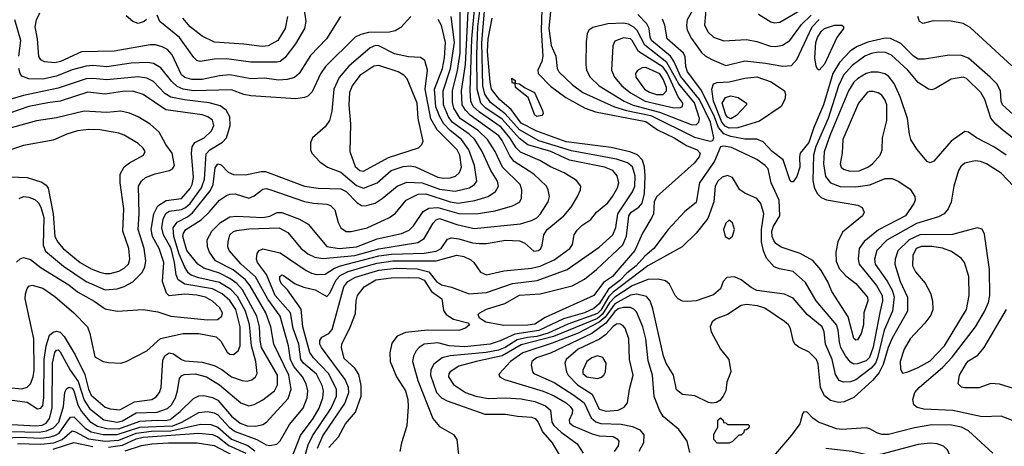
# Model space of a CAD drawing. Extents: x 997028 to 1115134, y 536408 to 618974.
# Tile 378 of 473: x 1064102 to 1069782, y 591945 to 594406. Entities that reach past the tile are written whole.
import ezdxf

# ---------------------------------------------------------------- set-up
doc = ezdxf.new("R2010")
doc.units = 0

msp = doc.modelspace()

# ---------------------------------------------------------------- linework, layer by layer
at = {"layer": '0CON10XD'}
for points in [[(1063975, 591991.1), (1064105, 591997.7), (1064221.5, 591991.5), (1064272.3, 591997.7), (1064305, 592006.7), (1064329, 592021), (1064374.8, 592084.8), (1064395, 592113.5), (1064415, 592114.4), (1064480.4, 592050.4), (1064515, 592029.3), (1064583.4, 592013.4), (1064665, 592012.1), (1064794.9, 592054.9), (1064985, 592064), (1065037.9, 592085), (1065135, 592139.4), (1065185, 592145.6), (1065225, 592138.4), (1065245, 592127.2), (1065310.8, 592055), (1065345, 592029.8), (1065470, 591985), (1065525, 591953.5), (1065545, 591948.9), (1065585, 591957.8), (1065605, 591976.9), (1065658.3, 592071.7), (1065737.6, 592165), (1065760.3, 592225), (1065764.2, 592265), (1065754.2, 592305), (1065734.2, 592345), (1065685, 592404.3), (1065665, 592443.1), (1065652.7, 592525), (1065605, 592695.3), (1065533.3, 592793.3), (1065462.8, 592922.8), (1065380.2, 592995), (1065310.9, 593075), (1065303.6, 593095), (1065304.1, 593125), (1065315.4, 593165), (1065335, 593183.3), (1065355, 593190.7), (1065425, 593200.2), (1065598.8, 593205), (1065648.7, 593178.7), (1065725, 593086.9), (1065765, 593054.7), (1065805, 593035.2), (1065851.9, 593028.1), (1066035, 593045.7), (1066175, 593084.7), (1066398.9, 593121.1), (1066436.2, 593143.8), (1066487.3, 593232.7), (1066505, 593251.8), (1066525, 593259.8), (1066625, 593224.5), (1066725, 593201.3), (1066991.3, 593228.7), (1067055, 593246.9), (1067085, 593263.4), (1067106.1, 593285), (1067151.8, 593355), (1067157.9, 593385), (1067151.8, 593425), (1067140.9, 593445), (1067069.2, 593515), (1066955, 593588.1), (1066930.1, 593620.1), (1066885, 593709.2), (1066865.5, 593735), (1066700.8, 593855), (1066673.6, 593883.6), (1066655.1, 593915), (1066651.2, 593995), (1066673.1, 594146.9), (1066692.5, 594532.5)], [(1065670.2, 591875), (1065723, 592007), (1065795, 592105.3), (1065829.6, 592165), (1065851, 592225), (1065853.9, 592265), (1065846.5, 592295), (1065815, 592361.8), (1065740, 592425), (1065724.1, 592445), (1065712.1, 592535), (1065680.3, 592625), (1065664.1, 592715), (1065576.6, 592815), (1065525.1, 592935.1), (1065473.4, 593005), (1065468.8, 593025), (1065472.5, 593057.5), (1065484, 593075), (1065505.5, 593084.5), (1065605, 593060.5), (1065755, 592958.8), (1065785, 592943.2), (1065815, 592936.8), (1065865, 592938.6), (1065917.8, 592972.2), (1065953.1, 592986.9), (1066175, 593043), (1066246.5, 593053.5), (1066435, 593059.4), (1066505, 593071), (1066534.1, 593085.9), (1066570.5, 593139.5), (1066593.5, 593146.5), (1066635, 593142), (1066715, 593117.8), (1066755, 593114.8), (1066795, 593114.7), (1066905, 593134.8), (1066985, 593130), (1067017.2, 593117.2), (1067068.9, 593071.1), (1067095, 593073.5), (1067108.2, 593085), (1067116.7, 593105), (1067125.3, 593165), (1067145.3, 593195), (1067241.5, 593275), (1067282.9, 593325), (1067321.1, 593385), (1067337.8, 593425), (1067339.4, 593445), (1067315, 593478.6), (1067243, 593523), (1067165, 593557.9), (1067103.6, 593593.6), (1066991, 593641), (1066965.7, 593665.7), (1066929, 593725), (1066880.1, 593785), (1066755, 593871.4), (1066717.6, 593905), (1066704.1, 593935), (1066700.4, 593995), (1066711.4, 594295), (1066730.6, 594505)], [(1067522.5, 593385), (1067551.1, 593435), (1067558.2, 593465), (1067549.2, 593505), (1067524.4, 593535), (1067475.7, 593555.7), (1067275, 593596.1), (1067166.8, 593645), (1067033.3, 593683.3), (1066985, 593719.7), (1066885, 593832.4), (1066792.2, 593895), (1066762.3, 593925), (1066740.5, 594005), (1066739, 594205), (1066745.1, 594365.1), (1066768.4, 594551.6)], [(1068064.2, 594505), (1068053.5, 594375), (1068073.7, 594333.7), (1068105, 594304.5), (1068165, 594283.1), (1068295, 594290.7), (1068355, 594280), (1068433.2, 594253.2), (1068465, 594251.2), (1068502.1, 594257.9), (1068545.4, 594285), (1068611.8, 594378.2), (1068669.1, 594430.9)], [(1063965, 592032.9), (1064215, 592027.3), (1064256.2, 592033.8), (1064298, 592052), (1064328.5, 592085), (1064354.8, 592175), (1064363.4, 592256.6), (1064372.9, 592277.1), (1064385, 592286.2), (1064405, 592280.5), (1064415, 592265.3), (1064437.1, 592185), (1064459.1, 592145), (1064507.7, 592087.7), (1064551.5, 592061.5), (1064605, 592047.8), (1064675, 592046.6), (1064795, 592090.2), (1064894.7, 592095.3), (1064945, 592093.7), (1064969.8, 592100.2), (1065027, 592145), (1065105, 592220.7), (1065135, 592236.6), (1065165, 592238.4), (1065215, 592226.1), (1065245, 592211.6), (1065325, 592118.9), (1065375, 592078.8), (1065415, 592062.6), (1065465, 592060.2), (1065505, 592070.3), (1065526.6, 592083.4), (1065650.2, 592219.8), (1065667.5, 592275), (1065654, 592355), (1065568.4, 592535), (1065551.6, 592635), (1065521.7, 592715), (1065431.5, 592871.5), (1065405.5, 592905.5), (1065333, 592963), (1065231.8, 593015), (1065196.6, 593065), (1065184.7, 593095), (1065184.1, 593135.9), (1065210, 593185), (1065260, 593235), (1065315, 593268.4), (1065355, 593273.3), (1065505, 593264.1), (1065545, 593273.1), (1065587.2, 593292.8), (1065615, 593294.1), (1065715.7, 593255.7), (1065767.2, 593227.2), (1065875, 593097.5), (1065945.5, 593085.5), (1066045, 593095.2), (1066165, 593140.8), (1066305, 593171.7), (1066348.9, 593191.1), (1066374.1, 593215.9), (1066430.4, 593299.6), (1066461.7, 593318.3), (1066515, 593322.9), (1066635, 593287.7), (1066735, 593285.2), (1066845.9, 593304.1), (1066945, 593332.9), (1066985, 593353.8), (1066997.5, 593375), (1066999.7, 593425), (1066990.3, 593455), (1066886.6, 593555), (1066844.8, 593645), (1066801.7, 593715), (1066749, 593765), (1066643, 593835), (1066607.6, 593895), (1066598.3, 593928.3), (1066598.3, 593995), (1066627.6, 594112.4), (1066643.1, 594213.1), (1066642.8, 594455)], [(1065741.6, 594475), (1065752.5, 594395), (1065745.3, 594355), (1065694.1, 594265.9), (1065632.1, 594185), (1065605, 594165.3), (1065585, 594160.6), (1065435, 594161), (1065295, 594179.8), (1065225, 594177.5), (1065143.9, 594163.9), (1065125, 594170.5), (1065107.4, 594187.4), (1065023.9, 594303.9), (1064910, 594395), (1064895, 594432.5)], [(1065820.4, 591935), (1065850.9, 592005), (1065977.4, 592192.6), (1066000.5, 592255), (1065999.2, 592285), (1065979.9, 592329.9), (1065842.4, 592515), (1065833.3, 592535), (1065832.9, 592555), (1065845.9, 592574.1), (1065885, 592595.3), (1065905, 592618.9), (1065972.4, 592865), (1065995.3, 592895), (1066039.1, 592920.9), (1066175, 592961.2), (1066275, 592972.1), (1066395, 592969.6), (1066462.2, 592952.2), (1066507.2, 592895), (1066535, 592877.2), (1066593, 592863), (1066695, 592825.3), (1066795, 592831.9), (1066946.1, 592883.9), (1067088.3, 592901.7), (1067260, 592965), (1067445, 593093.2), (1067524.2, 593165), (1067542.3, 593207.7), (1067552.2, 593285), (1067636.6, 593413.4), (1067650.2, 593445), (1067653.6, 593505), (1067637.9, 593557.9), (1067609.5, 593579.5), (1067545, 593601.1), (1067285, 593650.1), (1067096.3, 593706.3), (1066985, 593770), (1066903.5, 593863.5), (1066818.1, 593928.1), (1066785, 593977.1), (1066773.8, 594025), (1066768.8, 594275), (1066783, 594455)], [(1067113.9, 594465), (1067110.8, 594345), (1067121.1, 594195), (1067114.5, 594165), (1067090.8, 594115), (1067093.2, 594095), (1067165, 594022.3), (1067253.4, 593956.6), (1067365, 593895.7), (1067423.4, 593873.4), (1067715, 593818.7), (1067780.8, 593770.8), (1067877.1, 593725), (1067949.5, 593679.5), (1068011.5, 593655), (1068028.8, 593635), (1068022.2, 593615), (1067992.3, 593577.7), (1067775.4, 593384.6), (1067762.2, 593355), (1067758.2, 593285), (1067749.5, 593265), (1067695.3, 593174.7), (1067650.8, 593075), (1067565, 592974.8), (1067521.6, 592925), (1067470.1, 592889.9), (1067415, 592814.1), (1067132.9, 592687.1), (1067075, 592650.2), (1067033.9, 592643.9), (1066895, 592642.4), (1066791.7, 592661.7), (1066753.9, 592683.9), (1066748, 592705), (1066755.8, 592715), (1066795, 592736.9), (1066901.6, 592768.4), (1066985, 592816.6), (1067105, 592824.7), (1067289.1, 592870.9), (1067361.2, 592908.8), (1067429.1, 592965), (1067582.2, 593107.8), (1067602.9, 593157.1), (1067615.7, 593275), (1067629.4, 593295), (1067674.8, 593325.2), (1067692.4, 593347.6), (1067706.6, 593403.4), (1067710, 593505), (1067707.4, 593555), (1067694.5, 593594.5), (1067665.5, 593625.5), (1067622.7, 593642.7), (1067515, 593669.1), (1067255, 593700.7), (1067085, 593763.4), (1066995, 593809.6), (1066937.9, 593887.9), (1066872.7, 593942.7), (1066824.8, 594005), (1066815.6, 594045), (1066801.7, 594221.7), (1066805, 594296.2), (1066827.1, 594415)], [(1067165, 594453.5), (1067154.4, 594355), (1067167.4, 594257.4), (1067195.4, 594195), (1067203.1, 594125), (1067212.9, 594105), (1067290.4, 594030.4), (1067351.8, 593985), (1067532.7, 593902.7), (1067602.1, 593882.1), (1067743.3, 593853.3), (1067995, 593728.5), (1068085, 593704.2)], [(1067998.7, 594485), (1067953.7, 594405), (1067948.6, 594375), (1067953.3, 594345), (1067977.6, 594297.6), (1068036.1, 594216.1), (1068056.9, 594196.9), (1068095, 594176.9), (1068175, 594140.9), (1068285, 594168.2), (1068405, 594155.2), (1068505, 594136.8), (1068555, 594142.2), (1068585, 594175.5), (1068673.6, 594365), (1068715, 594406.2)], [(1068365, 594437.5), (1068435, 594392.5), (1068455, 594387.5), (1068487.7, 594392.3), (1068613.2, 594465)], [(1063985, 592073.8), (1064195, 592063.4), (1064232.3, 592067.7), (1064255, 592078.1), (1064274.8, 592105), (1064290.3, 592165), (1064291.3, 592425), (1064305, 592485.5), (1064315, 592500), (1064325, 592500.8), (1064335, 592490.4), (1064392.5, 592385), (1064438.9, 592318.9), (1064475, 592210.8), (1064505, 592163.2), (1064587.4, 592097.4), (1064665, 592084.2), (1064695, 592091.2), (1064775, 592137.4), (1064895, 592142.7), (1064955, 592162.2), (1064977.4, 592185), (1065000.4, 592225), (1065013.5, 592265), (1065025, 592335.8), (1065035, 592351.8), (1065050.3, 592359.7), (1065115, 592363.5), (1065179.5, 592345), (1065255, 592300.5), (1065377.8, 592195), (1065425, 592178.5), (1065455, 592185.4), (1065505, 592212.5), (1065572.7, 592265), (1065589.9, 592300.1), (1065590.4, 592355), (1065497.5, 592515), (1065489.2, 592555), (1065484.9, 592635), (1065469.6, 592695), (1065386.6, 592846.6), (1065354, 592884), (1065313.8, 592913.8), (1065255, 592942.7), (1065165, 592971.8), (1065128.9, 592995), (1065067.2, 593075), (1065044.2, 593155), (1065047, 593175), (1065060.9, 593195), (1065148.4, 593251.6), (1065194.8, 593295.2), (1065254.6, 593365), (1065295, 593391.9), (1065315, 593400.2), (1065345, 593401.2), (1065425, 593376.9), (1065455, 593388.8), (1065505, 593428.2), (1065525, 593431.3), (1065545, 593425.8), (1065745, 593356.7), (1065796.6, 593346.6), (1065875, 593341.9), (1065894.8, 593334.8), (1065919.3, 593309.3), (1065940.2, 593235), (1065955, 593204.5), (1065984.7, 593184.7), (1066015, 593183.3), (1066105.8, 593205), (1066235.6, 593265), (1066269.9, 593290.1), (1066331.5, 593365), (1066401.1, 593398.9), (1066445, 593401.1), (1066585.5, 593355), (1066632.6, 593347.4), (1066728.1, 593361.9), (1066804.4, 593385.6), (1066847.7, 593415), (1066864.1, 593445), (1066857.9, 593475), (1066821, 593535), (1066769.7, 593645), (1066728.1, 593715), (1066696, 593745), (1066596.7, 593815), (1066576.2, 593845), (1066547.5, 593915), (1066545.1, 593995), (1066587.5, 594125), (1066609.7, 594275), (1066590.5, 594425)], [(1064045, 592213.1), (1064145, 592199.2), (1064205, 592160.9), (1064225, 592164.5), (1064235, 592180.8), (1064241.2, 592225), (1064244.1, 592445), (1064254.9, 592525.1), (1064274.8, 592585.2), (1064295, 592604.1), (1064315, 592609.5), (1064335, 592602.6), (1064359, 592579), (1064422.3, 592472.3), (1064478.5, 592358.5), (1064499.4, 592275), (1064515, 592240.6), (1064595, 592171.1), (1064625, 592160.2), (1064680, 592155), (1064765, 592201.2), (1064864.7, 592215.3), (1064889.7, 592230.3), (1064907.8, 592255), (1064918.6, 592285), (1064927, 592443), (1064941.4, 592468.6), (1064965, 592484.2), (1064989.2, 592479.2), (1065035, 592445.4), (1065055, 592438.1), (1065155, 592430.2), (1065225, 592410.2), (1065268.1, 592388.1), (1065325, 592345.8), (1065385, 592325.3), (1065415, 592321.1), (1065442.3, 592327.7), (1065463.5, 592345), (1065473.1, 592365), (1065464.8, 592435), (1065438.9, 592525), (1065428.5, 592648.5), (1065403.9, 592725), (1065358.1, 592808.1), (1065319.8, 592849.8), (1065255, 592890), (1065135.8, 592915.8), (1065091.6, 592931.6), (1065074.8, 592945), (1065052.1, 592982.1), (1065022.9, 593052.9), (1064991.8, 593155), (1064987, 593205), (1065011.4, 593238.6), (1065070.6, 593269.4), (1065099, 593291), (1065201.1, 593418.9), (1065218.1, 593455), (1065229.4, 593550.6), (1065245, 593574.5), (1065265, 593568.5), (1065305, 593526.5), (1065335, 593512.7), (1065405, 593510), (1065495, 593530.3), (1065520.6, 593530.6), (1065745, 593445.3), (1065824.4, 593434.4), (1065955, 593430.2), (1065985, 593415.2), (1066049.5, 593349.5), (1066075, 593333.2), (1066095, 593332.2), (1066152.7, 593347.3), (1066193.8, 593375), (1066280, 593445), (1066335, 593467.6), (1066425, 593465.2), (1066525, 593428.2), (1066613.7, 593416.3), (1066694.4, 593435), (1066725.5, 593455), (1066739.6, 593475), (1066726, 593565), (1066694.2, 593655), (1066650.6, 593715), (1066585.9, 593765.9), (1066548.6, 593805), (1066525.1, 593845.1), (1066503.5, 593903.5), (1066494.6, 594005), (1066541.4, 594125), (1066552.3, 594185), (1066557.8, 594275), (1066535, 594371.5), (1066515.9, 594405.9)], [(1064096.8, 594195), (1064108.4, 594285), (1064074, 594405)], [(1066359.4, 594425), (1066300.2, 594359.8), (1066268.5, 594341.5), (1066235.6, 594334.4), (1066115, 594331.2), (1066069.4, 594320.6), (1066037.3, 594305), (1065866, 594135), (1065836.8, 594093.2), (1065790.4, 593989.6), (1065765.3, 593964.7), (1065745, 593956.2), (1065695, 593949.3), (1065435, 593966.5), (1065395, 593974.7), (1065325, 594001.2), (1065105.7, 593995.7), (1065045.9, 594005.9), (1065011.3, 594021.3), (1064979.6, 594049.6), (1064917.1, 594127.1), (1064875, 594153.2), (1064839.3, 594159.3), (1064745, 594154.4), (1064605, 594134), (1064525, 594140.7), (1064485, 594137.8), (1064405, 594116.2), (1064315, 594079.1), (1064235, 594062.2), (1064155.2, 594065.2), (1064115, 594080), (1064104.5, 594095), (1064096.9, 594125)], [(1065953.3, 594425), (1065872.1, 594295), (1065780.7, 594199.3), (1065715, 594096.2), (1065686.8, 594073.2), (1065645, 594060.7), (1065595, 594057.3), (1065515, 594068.1), (1065435, 594063.9), (1065315, 594087.4), (1065255, 594082.6), (1065155, 594060), (1065095, 594061), (1065055, 594072.5), (1065035, 594088.1), (1064982.5, 594202.5), (1064955, 594233.3), (1064925, 594249.1), (1064885, 594260.3), (1064855, 594260.8), (1064647.5, 594225), (1064459.5, 594220.5), (1064337.8, 594165), (1064305, 594156.8), (1064245, 594161.8), (1064225, 594174.5), (1064212.9, 594192.9), (1064204.7, 594295), (1064192.1, 594365), (1064198.2, 594405), (1064218.9, 594445)], [(1064833.6, 594406.4), (1064820, 594395), (1064785, 594384.2), (1064755, 594396), (1064717.2, 594427.2)], [(1065647.6, 594425), (1065633.2, 594355), (1065590.8, 594285), (1065535, 594254.8), (1065501.1, 594251.1), (1065395, 594265.3), (1065226.6, 594276.6), (1065155, 594310.7), (1065085.2, 594365.2), (1065042.5, 594415)], [(1068085, 593704.2), (1068101.1, 593708.9), (1068106.4, 593723.6), (1068086.9, 593815), (1068023.8, 593945), (1067915, 594080.3), (1067876.1, 594166.1), (1067856.1, 594196.1), (1067747.6, 594285), (1067739.3, 594305), (1067734, 594355), (1067720.9, 594380.9), (1067669, 594435)], [(1069857.6, 593837.6), (1069772.5, 593915), (1069764.7, 593935), (1069760, 593995), (1069738.5, 594035), (1069701.5, 594075), (1069575, 594184.7), (1069535, 594199.3), (1069465, 594201.8), (1069321.7, 594178.3), (1069285, 594178.4), (1069259.1, 594195), (1069185, 594269.1), (1069125, 594296.7), (1069095, 594299.7), (1068995, 594277), (1068930.5, 594249.5), (1068894.1, 594225), (1068831.1, 594158.9), (1068792.8, 594095), (1068740, 593915), (1068683.9, 593783.9), (1068655, 593697.5), (1068604.4, 593635), (1068600, 593615), (1068603.8, 593555), (1068585, 593502), (1068565, 593470), (1068555, 593470), (1068545, 593482), (1068506.7, 593596.8), (1068443.6, 593645), (1068391.4, 593701.4), (1068355, 593716.9), (1068285, 593717.2), (1068205, 593731.4), (1068165, 593748), (1068134.3, 593784.3), (1068105.9, 593855), (1068032.2, 594002.2), (1067955.6, 594105), (1067944.8, 594135), (1067941.5, 594191.5), (1067931.9, 594211.9), (1067836.9, 594295), (1067823.2, 594375), (1067811.2, 594408.8)], [(1069825, 594139.2), (1069585, 594361.5), (1069545, 594383.5), (1069475, 594397.8), (1069371.2, 594398.8), (1069315, 594384), (1069293.8, 594395), (1069283.8, 594425)], [(1068005, 593799), (1068020.9, 593815), (1068024.8, 593835), (1067995, 593926.8), (1067905, 594035.4), (1067835, 594159.7), (1067707.9, 594257.9), (1067663.6, 594343.6), (1067645, 594363), (1067615, 594379.3), (1067585, 594384.8), (1067495, 594382.7), (1067408.9, 594361.1), (1067385, 594346.2), (1067375.6, 594324.4), (1067370.7, 594279.3), (1067367.9, 594145), (1067372.3, 594115), (1067393.9, 594075), (1067445.4, 594025), (1067588.8, 593935), (1067641.9, 593911.9), (1067792.8, 593872.8), (1067975, 593801.2), (1068005, 593799)], [(1068715, 594114.2), (1068705, 594120), (1068697.3, 594137.3), (1068689.2, 594185), (1068695.5, 594275), (1068705, 594303.2), (1068725, 594337.3), (1068745.6, 594355), (1068803.6, 594373.6), (1068844.4, 594374.4), (1068855.6, 594365.6), (1068854.2, 594355), (1068816.8, 594303.2), (1068745, 594149.5), (1068715, 594114.2)], [(1067875, 593898.2), (1067915, 593898.9), (1067925, 593905.6), (1067927, 593925), (1067900.8, 593960.8), (1067839.1, 594095), (1067815, 594131.4), (1067671.9, 594221.9), (1067636, 594285), (1067625, 594294.7), (1067585, 594301.1), (1067535, 594281.5), (1067523.2, 594255), (1067516.8, 594115), (1067533.4, 594075), (1067575.3, 594025), (1067625, 593983), (1067711.1, 593935), (1067875, 593898.2)], [(1066085, 593434.8), (1066163.8, 593465), (1066245, 593535.2), (1066315, 593559.8), (1066355, 593562.2), (1066385, 593556.1), (1066515, 593496.8), (1066545, 593492.4), (1066585.6, 593494.4), (1066615.9, 593504.1), (1066639.2, 593525), (1066650.8, 593555), (1066640.7, 593625), (1066626.9, 593655), (1066511.1, 593771.1), (1066474, 593834), (1066442.1, 594005), (1066455.3, 594115.3), (1066440, 594170), (1066415, 594186.9), (1066345, 594192.2), (1066265, 594208), (1066175, 594255.3), (1066155, 594256.9), (1066125, 594242.7), (1066001.7, 594138.3), (1065945, 594072.7), (1065914.3, 594005), (1065902.7, 593877.3), (1065890.4, 593825), (1065865, 593786.9), (1065792, 593725), (1065780, 593695), (1065780, 593655), (1065788, 593635), (1065833.8, 593585), (1065878, 593555), (1065955, 593525.8), (1066045, 593449.8), (1066085, 593434.8)], [(1070038.5, 593565), (1069776.3, 593766.3), (1069732.8, 593802.8), (1069705, 593837.5), (1069669.2, 593945), (1069647.5, 593985), (1069565, 594066.4), (1069545, 594073.6), (1069475, 594061.9), (1069385, 594008), (1069365, 594001.2), (1069345.9, 594005.9), (1069285, 594042.5), (1069225.4, 594115), (1069131.6, 594201.6), (1069096.4, 594216.4), (1069055, 594217.6), (1069015, 594211.5), (1068978.7, 594195), (1068905, 594142), (1068855, 594086.6), (1068825.6, 594024.4), (1068767.2, 593835), (1068694.6, 593675), (1068680.8, 593625), (1068678.7, 593478.7), (1068685, 593440.6), (1068703.3, 593403.3), (1068725, 593380.4), (1068756.3, 593366.3), (1068937.5, 593335), (1068961.7, 593321.7), (1068973.8, 593295), (1068964, 593275), (1068849.8, 593180.2), (1068822.5, 593125), (1068810, 593065), (1068812.2, 593012.2), (1068830.2, 592970.2), (1068868.4, 592928.4), (1068925, 592883.6), (1068993.1, 592805), (1068995.3, 592785), (1068972.5, 592715), (1068970, 592645), (1068957.3, 592595), (1068935, 592559.2), (1068925, 592557.1), (1068915, 592566), (1068881.7, 592691.7), (1068787.2, 592837.2), (1068763.8, 592893.8), (1068723.1, 592963.1), (1068677.2, 593017.2), (1068605, 593056.8), (1068495, 593092.7), (1068465, 593114.6), (1068452.1, 593132.1), (1068442.9, 593155), (1068441.7, 593185), (1068451.5, 593215), (1068486.8, 593275), (1068483.5, 593365), (1068436.7, 593465), (1068420.8, 593545), (1068403.8, 593565), (1068355, 593599.4), (1068209, 593669), (1068165, 593676.6), (1068145, 593671.8), (1068109.7, 593590.3), (1068024.7, 593465), (1068005, 593351.9), (1067940.2, 593299.8), (1067843.3, 593195), (1067760.5, 593085), (1067707.7, 593042.3), (1067657.7, 592985), (1067605.5, 592944.5), (1067565, 592901.9), (1067499.1, 592850.9), (1067445, 592767.5), (1067415, 592739.4), (1067360.6, 592715), (1067240.3, 592679.7), (1067097.5, 592612.5), (1066959, 592591), (1066875, 592552.7), (1066815.6, 592535), (1066668.3, 592518.3), (1066578.9, 592525), (1066515, 592541.6), (1066435, 592533.2), (1066406.2, 592515), (1066389.6, 592495), (1066373.5, 592465), (1066367.9, 592435), (1066398.8, 592325), (1066486.5, 592105), (1066525, 592060), (1066605, 592013.8), (1066624, 591985), (1066642.5, 591805)], [(1066085, 593532.5), (1066229.2, 593610.8), (1066402.5, 593667.5), (1066422.5, 593685), (1066428.9, 593705), (1066401, 593835), (1066395.2, 593925), (1066336.7, 594065), (1066318.5, 594085), (1066285.6, 594105), (1066175, 594141.9), (1066145, 594138.1), (1066065, 594083.3), (1066020.8, 594025), (1066005.2, 593985), (1066001.6, 593915), (1066011.4, 593805), (1066006.5, 593645), (1066038.1, 593558.1), (1066065, 593535.3), (1066085, 593532.5)], [(1067775, 593973.7), (1067815, 593974.1), (1067833.4, 593995), (1067833.2, 594015), (1067815, 594062.9), (1067795, 594092.7), (1067715, 594129.8), (1067692.9, 594127.1), (1067666.5, 594113.5), (1067654.6, 594095), (1067656.8, 594075), (1067706.5, 594005), (1067735, 593987.5), (1067775, 593973.7)], [(1064134.4, 592795.6), (1064135.3, 592825), (1064145, 592855.6), (1064155, 592867.8), (1064175, 592874.6), (1064235, 592857.2), (1064305, 592809.6), (1064414.4, 592715), (1064492.9, 592635), (1064506.6, 592596.6), (1064535, 592461.2), (1064583.3, 592435), (1064615, 592427.5), (1064685, 592424), (1064715.9, 592434.1), (1064835, 592495.6), (1064913.6, 592566.4), (1065045, 592595.6), (1065135.2, 592595.2), (1065235, 592575.6), (1065262.1, 592552.1), (1065298.6, 592488.6), (1065315, 592477.1), (1065335, 592475.3), (1065362, 592495), (1065374, 592525), (1065375, 592633.8), (1065349.5, 592735), (1065315, 592785.2), (1065271, 592825), (1065215, 592852.6), (1065055, 592880.3), (1065016.9, 592905), (1065004.4, 592934.4), (1064994.9, 593005), (1064975.4, 593085.4), (1064932.5, 593165), (1064922.4, 593205), (1064929.1, 593255), (1064945, 593288), (1064965, 593301.2), (1065035, 593311), (1065058.1, 593321.9), (1065085, 593345.9), (1065150.3, 593435), (1065168.4, 593485), (1065178.3, 593631.7), (1065198.8, 593655), (1065271.5, 593698.5), (1065295.2, 593724.8), (1065317.2, 593795), (1065315.4, 593845), (1065293.2, 593883.2), (1065258.5, 593908.5), (1065196.1, 593926.1), (1065052.7, 593942.7), (1064975, 593959), (1064940.1, 593980.1), (1064875, 594049.8), (1064835, 594067.5), (1064785.6, 594075.6), (1064605, 594059.1), (1064525, 594067.3), (1064485, 594065.2), (1064325, 594011.2), (1064125, 593968.4), (1064045, 593945.2)], [(1069794.1, 593624.1), (1069725, 593671.2), (1069622.9, 593725), (1069575, 593757.5), (1069555, 593760.5), (1069475.6, 593705), (1069375, 593590), (1069355, 593580), (1069336.8, 593586.8), (1069278.1, 593658.1), (1069243.8, 593715), (1069234.6, 593745), (1069223.8, 593835), (1069181.2, 593961.2), (1069147.8, 594037.8), (1069115, 594080.3), (1069093.4, 594093.4), (1069055, 594104), (1069015, 594103.5), (1068985.6, 594094.4), (1068935, 594065.3), (1068914.1, 594045.9), (1068883, 593995), (1068778.8, 593741.2), (1068743.3, 593643.3), (1068738.5, 593575), (1068751.2, 593501.2), (1068780.4, 593465), (1068835, 593443), (1068925, 593441.2), (1069006.7, 593453.3), (1069095, 593490.6), (1069135, 593490), (1069173.3, 593473.3), (1069238.9, 593428.9), (1069265.5, 593385), (1069267.9, 593365), (1069260.8, 593345), (1069213.4, 593275), (1069056.9, 593193.1), (1068974.1, 593125.9), (1068944.7, 593085), (1068940, 593025), (1068946, 592995), (1069045, 592872.5), (1069077.4, 592815), (1069079.1, 592785), (1069063.7, 592716.3), (1069025, 592516.5), (1069005, 592457.2), (1068985, 592438.4), (1068935, 592420.6), (1068915, 592419.5), (1068895, 592431.2), (1068866, 592466), (1068839.8, 592515), (1068831, 592545), (1068824.8, 592615), (1068814.8, 592645), (1068696.2, 592785), (1068635, 592890.4), (1068565, 592953.6), (1068485, 592968.5), (1068455, 592980), (1068410.9, 593030.9), (1068392.7, 593072.7), (1068381.1, 593125), (1068380.8, 593195), (1068395.8, 593285), (1068377.3, 593345), (1068354.4, 593375), (1068285, 593404.7), (1068257.5, 593425), (1068215, 593496.2), (1068185, 593506.9), (1068155, 593498.1), (1068130.3, 593475), (1068114.2, 593445), (1068105.8, 593355), (1068071.7, 593258.3), (1068004.7, 593175.3), (1067923.1, 593095), (1067725, 592985.2), (1067525.7, 592834.3), (1067501.4, 592808.6), (1067455, 592730.7), (1067435, 592710.3), (1067265, 592649.2), (1067151.5, 592598.5), (1067085, 592579.2), (1067031.7, 592571.7), (1066971.6, 592558.4), (1066902, 592515), (1066865, 592500.3), (1066793, 592487), (1066585, 592466.9), (1066539.4, 592455), (1066490.8, 592419.2), (1066474.8, 592385.2), (1066471.2, 592355), (1066507.6, 592255), (1066535, 592225.3), (1066567.4, 592207.4), (1066785, 592130.8), (1066905, 592131.2), (1066975, 592118.6), (1067055, 592113.2), (1067075.5, 592105.5), (1067093.7, 592085), (1067117.7, 592027.7), (1067175, 591965.5), (1067214.4, 591895)], [(1067085, 593848), (1067074.2, 593855), (1067036.1, 593956.1), (1066963.3, 594015), (1066960, 594040), (1066945, 594040), (1066942.5, 594045), (1066941.7, 594068.3), (1066960, 594055), (1066960, 594040), (1066985, 594036.7), (1067014.2, 594014.2), (1067071.2, 593985), (1067117.5, 593882.5), (1067122.5, 593865), (1067115, 593853.8), (1067085, 593848)], [(1068195, 593780.4), (1068172.2, 593792.2), (1068153.8, 593813.8), (1068105.1, 593935), (1068095.3, 594004.7), (1068105, 594035.6), (1068125.9, 594044.1), (1068195, 594047.5), (1068285, 594068.6), (1068355, 594076.8), (1068436.9, 594046.9), (1068514, 593995), (1068520.8, 593975), (1068516.9, 593945), (1068495.3, 593904.7), (1068370, 593820), (1068245, 593782.6), (1068195, 593780.4)], [(1064083.8, 593006.2), (1064105, 593025.8), (1064125, 593034.2), (1064165, 593022.4), (1064225.2, 592975.2), (1064385, 592875.8), (1064436.5, 592836.5), (1064532.1, 592782.1), (1064595, 592738.7), (1064665, 592723.8), (1064815, 592733.5), (1064899.8, 592719.8), (1064975, 592695.4), (1065185, 592674.7), (1065243.4, 592676.6), (1065267.5, 592695), (1065272.5, 592715), (1065254.7, 592745), (1065215, 592782.5), (1065174.4, 592805), (1065125, 592816.8), (1065055, 592822.4), (1064965, 592812.5), (1064948.8, 592828.8), (1064925.9, 592895), (1064932.9, 593005), (1064906.5, 593085), (1064868.9, 593155), (1064860.2, 593195), (1064875.9, 593285), (1064898.2, 593331.8), (1064947, 593363), (1065035, 593374.3), (1065085, 593432.4), (1065096.6, 593455), (1065105.2, 593495), (1065093.5, 593636.5), (1065098, 593672), (1065113.3, 593696.7), (1065166.5, 593725), (1065209.5, 593765), (1065222.7, 593795), (1065215, 593825.5), (1065186.9, 593845), (1065155, 593856.1), (1064945.8, 593885.8), (1064815, 593974.7), (1064755, 593992.6), (1064695, 593990.7), (1064595, 593976.2), (1064495, 593988.4), (1064335, 593936.5), (1064264.8, 593925.2), (1064155, 593904.3), (1064044.2, 593865.8)], [(1068205, 593833.3), (1068185, 593843), (1068175, 593857.5), (1068154.6, 593925), (1068174, 593956), (1068205, 593966.6), (1068246.9, 593956.9), (1068296, 593925), (1068294.3, 593915), (1068236.9, 593853.1), (1068205, 593833.3)], [(1068892, 593532), (1068945, 593533.2), (1068995.6, 593555), (1069022.2, 593575), (1069065.5, 593625), (1069078.5, 593655), (1069080.4, 593725), (1069104, 593825), (1069104.1, 593915), (1069095, 593941.4), (1069075, 593970.6), (1069055, 593983.5), (1069025, 593991.8), (1069005, 593992.1), (1068991.1, 593985), (1068941.5, 593925), (1068851.3, 593715), (1068847.7, 593635), (1068836.2, 593575), (1068840.9, 593555), (1068855, 593543.2), (1068892, 593532)], [(1064100, 593375), (1064124.8, 593385.2), (1064155, 593382.8), (1064188.7, 593368.7), (1064209.7, 593349.7), (1064225, 593324.4), (1064240.5, 593265), (1064237.4, 593105), (1064250.1, 593070.1), (1064354.4, 592984.4), (1064486, 592895), (1064595, 592848.4), (1064665, 592853.2), (1064704.1, 592865.9), (1064755.6, 592894.4), (1064807.2, 592945), (1064825, 592978.6), (1064830.4, 593015), (1064821.2, 593085), (1064786, 593195), (1064790.7, 593285), (1064787.2, 593445), (1064804.6, 593475), (1064827.3, 593495), (1064882.8, 593517.2), (1064965.7, 593535), (1064984.2, 593545.8), (1064995.4, 593565), (1064982.3, 593635), (1064945.9, 593685), (1064906.2, 593756.2), (1064855, 593803.1), (1064785, 593846.2), (1064736.6, 593866.6), (1064685, 593877.2), (1064605, 593871.2), (1064475, 593877.7), (1064315, 593838.9), (1064198.5, 593821.5), (1063835, 593722.4)], [(1064045, 593499.2), (1064145, 593496), (1064229.3, 593469.3), (1064255, 593450.9), (1064266.8, 593433.2), (1064294.9, 593285), (1064304.5, 593155), (1064321.6, 593121.6), (1064352.4, 593085), (1064451.5, 593005), (1064515, 592968), (1064565, 592948.9), (1064595, 592941.1), (1064625, 592942.6), (1064675, 592955.8), (1064705, 592972.5), (1064729.6, 592995), (1064737.6, 593025), (1064731.6, 593085), (1064696.7, 593185), (1064702, 593315), (1064681.2, 593465), (1064682.3, 593515), (1064705, 593556.7), (1064735, 593580), (1064815.7, 593624.3), (1064826.5, 593645), (1064814.5, 593665), (1064785, 593691.5), (1064705, 593739.2), (1064675, 593751.1), (1064565, 593769.7), (1064501.9, 593771.9), (1064436.3, 593763.7), (1064375, 593745.9), (1064295, 593711.3), (1064125, 593680.7), (1064055, 593657.5)], [(1069834.6, 593445), (1069765, 593519.6), (1069680.6, 593575), (1069645, 593588.7), (1069615, 593591.8), (1069555, 593577.9), (1069532, 593558), (1069517.5, 593535), (1069491.1, 593445), (1069475, 593352.5), (1069458, 593315), (1069436, 593285), (1069402, 593268), (1069275, 593231), (1069105.7, 593134.3), (1069046.9, 593075), (1069033.6, 593025), (1069036.9, 592995), (1069107, 592897), (1069135.1, 592845.1), (1069146.4, 592806.4), (1069137.8, 592725), (1069089.2, 592615), (1069051.2, 592455), (1069038.5, 592425), (1069014.2, 592395.8), (1068925, 592328.3), (1068895, 592317.7), (1068855, 592314.6), (1068830.5, 592325), (1068808.8, 592358.8), (1068789.8, 592445), (1068751.6, 592535), (1068742.6, 592605), (1068732.5, 592635), (1068646.1, 592706.1), (1068565, 592799.6), (1068515, 592823.1), (1068355, 592844.3), (1068321.7, 592861.7), (1068265, 592905.6), (1068225, 592922), (1068182.3, 592917.7), (1068161.2, 592895), (1068145, 592853.3), (1068105, 592818.6), (1068005, 592783.6), (1067955, 592779.5), (1067925, 592782.2), (1067901.4, 592795), (1067884.4, 592815), (1067850.9, 592880.9), (1067828.5, 592898.5), (1067785, 592910), (1067725, 592907.8), (1067635, 592871.2), (1067535, 592805.3), (1067505, 592771.6), (1067465, 592706.3), (1067435, 592682.1), (1067182.4, 592577.6), (1066995, 592530.4), (1066885, 592465.9), (1066735.5, 592434.5), (1066635, 592406.8), (1066585.4, 592375), (1066577.5, 592365), (1066575.4, 592345), (1066605, 592301.5), (1066675, 592255.8), (1066734.2, 592234.2), (1066805, 592221.5), (1066905, 592224.4), (1066995, 592218), (1067075, 592202.8), (1067135, 592179), (1067164.3, 592154.3), (1067172.6, 592085), (1067184.3, 592065), (1067226, 592026), (1067318.6, 591958.6), (1067352.8, 591905)], [(1065724.2, 591805), (1065767, 591953), (1065791.2, 592005), (1065899.5, 592165), (1065929.8, 592235), (1065930.8, 592275), (1065884.5, 592365), (1065796.9, 592455), (1065776.6, 592486.6), (1065736.1, 592635), (1065726.9, 592736.9), (1065648.1, 592848.1), (1065611.2, 592885), (1065602.4, 592905), (1065602.5, 592925), (1065615, 592933.3), (1065625, 592930.5), (1065691.8, 592881.8), (1065742.2, 592862.2), (1065806.7, 592846.7), (1065875, 592810), (1065892, 592828), (1065927.4, 592905), (1065950.3, 592929.7), (1065997.6, 592952.4), (1066115, 592987.6), (1066165, 593001.8), (1066255, 593015.7), (1066505.4, 593014.6), (1066625, 593048.3), (1066665, 593040.5), (1066705, 593020.6), (1066722.7, 593005), (1066760.2, 592950.2), (1066795, 592933.7), (1066895, 592957.8), (1067055, 592972.9), (1067105, 592983.6), (1067185, 593020.3), (1067276.4, 593085), (1067290.5, 593109.5), (1067301.2, 593165), (1067317.7, 593192.3), (1067345, 593218.5), (1067397.6, 593252.4), (1067430, 593295), (1067495, 593349.6), (1067522.5, 593385)], [(1069915, 592060.4), (1069765, 592117.9), (1069655, 592115.3), (1069485, 592150.6), (1069318.9, 592158.9), (1069279.1, 592169.1), (1069261.4, 592185), (1069254.5, 592215), (1069265.4, 592255), (1069290.8, 592285), (1069427.6, 592402.4), (1069481, 592459), (1069615.8, 592635), (1069667.7, 592722.3), (1069690.5, 592775), (1069699.5, 592815), (1069696.9, 592965), (1069668, 593168), (1069655, 593198), (1069625.7, 593205.7), (1069483.4, 593166.6), (1069295, 593164.5), (1069234.3, 593135.7), (1069168.3, 593071.7), (1069153.3, 593025), (1069151.2, 592995), (1069181.2, 592895), (1069224.7, 592805), (1069224.7, 592725), (1069135, 592569.6), (1069112.1, 592515), (1069083.7, 592416.3), (1069060.2, 592369.8), (1069024.3, 592325.7), (1068915, 592226.9), (1068858.2, 592201.8), (1068825, 592196.8), (1068779.1, 592209.1), (1068745.2, 592235.2), (1068721.2, 592285), (1068708, 592418), (1068699.3, 592445), (1068657.1, 592487.1), (1068596.5, 592516.5), (1068574.7, 592534.7), (1068563.5, 592555), (1068549.4, 592625), (1068536.9, 592645), (1068514.1, 592664.1), (1068401.1, 592741.1), (1068358, 592755), (1068295, 592762.6), (1068265, 592756.5), (1068185.7, 592704.3), (1068120.3, 592679.7), (1068096.9, 592663.1), (1068085.5, 592635), (1068090.9, 592605), (1068145.5, 592505), (1068192.9, 592445), (1068204, 592375), (1068182, 592315), (1068176.2, 592265), (1068161.2, 592235), (1068140.5, 592209.5), (1068121.7, 592198.3), (1068095, 592193.8), (1068075, 592198), (1067996.3, 592236.3), (1067925, 592243.3), (1067891.2, 592271.2), (1067873.1, 592355), (1067830.9, 592425), (1067815.8, 592465), (1067755, 592738), (1067739.1, 592785), (1067718.2, 592808.2), (1067662.6, 592822.6), (1067625, 592816.7), (1067535, 592766.3), (1067480.3, 592689.7), (1067445, 592660.1), (1067325, 592598.4), (1067175, 592539.2), (1067005, 592483.9), (1066933.2, 592435), (1066870.8, 592365), (1066865.8, 592355), (1066872, 592345), (1066899.5, 592329.5), (1067122.8, 592262.8), (1067185, 592236.3), (1067255.1, 592195.1), (1067278.8, 592175), (1067290.6, 592155), (1067288.7, 592135), (1067272.2, 592095), (1067275, 592080), (1067295, 592063), (1067405, 592016.7), (1067445, 592006), (1067525, 592000.8), (1067549, 591989), (1067559.1, 591975), (1067555, 591947.5), (1067530.9, 591915)], [(1068195, 593142.5), (1068215, 593156.2), (1068226.5, 593195), (1068215, 593233.8), (1068195, 593250), (1068175, 593232), (1068162.1, 593195), (1068171.4, 593155), (1068195, 593142.5)], [(1069195, 592366.2), (1069225, 592374.4), (1069285, 592398.7), (1069355, 592438), (1069438.4, 592525), (1069564.4, 592734.4), (1069579.6, 592815), (1069577.5, 592925), (1069553.5, 593005), (1069535, 593027.5), (1069478.3, 593068.3), (1069425, 593087.1), (1069365, 593097.1), (1069305, 593097.7), (1069273.5, 593085), (1069254.8, 593045), (1069253, 592985), (1069270.5, 592950.5), (1069325, 592885.7), (1069357.6, 592827.6), (1069368.8, 592785), (1069370.5, 592735), (1069358.3, 592701.7), (1069323.3, 592655), (1069239.6, 592565), (1069205, 592505.8), (1069182.3, 592435), (1069182.7, 592392.7), (1069195, 592366.2)], [(1065885, 591938.8), (1065941, 591999), (1065981.3, 592075), (1066038.6, 592141.4), (1066071.4, 592235), (1066072.5, 592295), (1066058.8, 592358.8), (1066036.1, 592396.1), (1065975, 592451.1), (1065958.5, 592515), (1065961.2, 592535), (1066008.2, 592631.8), (1066038.7, 592711.3), (1066042.8, 592785), (1066050.4, 592815), (1066088.9, 592865), (1066155.8, 592905), (1066245, 592917.6), (1066345, 592918.5), (1066405, 592915.9), (1066435, 592904.2), (1066478.8, 592838.8), (1066538, 592795), (1066548, 592728), (1066562.9, 592705), (1066605, 592678.9), (1066687.7, 592657.7), (1066697.5, 592645), (1066674.2, 592625.8), (1066635, 592613.5), (1066455, 592615.3), (1066328.7, 592601.3), (1066280.6, 592579.4), (1066249.8, 592540.2), (1066237.5, 592485), (1066240, 592435), (1066275.9, 592345.9), (1066327.5, 592265), (1066340.8, 592215), (1066343.8, 592175), (1066335, 592062.5), (1066304, 591965), (1066296, 591915)], [(1064055, 592281.7), (1064115, 592276.1), (1064144.8, 592285.2), (1064164.5, 592305.5), (1064180.8, 592345), (1064185.8, 592385), (1064184.5, 592564.5), (1064134.4, 592795.6)], [(1067969.1, 591909.1), (1067952.5, 591975), (1067905, 592042.5), (1067815, 592117.5), (1067793.4, 592153.4), (1067762.6, 592232.6), (1067753.8, 592355), (1067727.2, 592437.2), (1067713.9, 592565), (1067696.9, 592635), (1067660.2, 592720.2), (1067645, 592736.9), (1067625.5, 592745.5), (1067585, 592745.9), (1067555, 592737.7), (1067535, 592722.6), (1067484.2, 592655.8), (1067403.6, 592596.4), (1067165, 592481.8), (1067084.6, 592455), (1067056.1, 592435), (1067052.3, 592415), (1067060, 592375), (1067067.5, 592365), (1067185, 592312.4), (1067299.1, 592240.9), (1067357.9, 592195), (1067399.2, 592109.2), (1067425, 592085.7), (1067455, 592077), (1067573, 592073), (1067638.4, 592058.4), (1067680.1, 592040.1), (1067702, 592012), (1067700, 591965), (1067674.4, 591915.6)], [(1069835, 592278.8), (1069755, 592303.6), (1069705, 592306.9), (1069635, 592282.9), (1069555, 592282.5), (1069535, 592286.7), (1069516.7, 592305), (1069523.1, 592355), (1069565, 592423.8), (1069575, 592437.1), (1069628.9, 592471.1), (1069665.8, 592514.2), (1069794.6, 592735)], [(1067485, 592147), (1067555, 592153.8), (1067589.9, 592170.1), (1067608.1, 592195), (1067619.5, 592275), (1067641.3, 592355), (1067620.7, 592445), (1067616.7, 592565), (1067595, 592625.7), (1067582.5, 592642.5), (1067565, 592651.8), (1067545, 592648.6), (1067525, 592636.2), (1067481.7, 592588.3), (1067447.5, 592562.5), (1067324.7, 592505), (1067254.6, 592445), (1067246.8, 592425), (1067255.8, 592375), (1067265.8, 592355), (1067319.6, 592299.6), (1067405.2, 592245.2), (1067445, 592159.4), (1067485, 592147)], [(1067434.1, 592335.9), (1067455, 592341.3), (1067471.2, 592355), (1067481.5, 592375), (1067485.4, 592425), (1067467.3, 592457.3), (1067435, 592467.5), (1067402.2, 592455), (1067373.6, 592435), (1067350.9, 592385), (1067350.3, 592365), (1067375, 592344.8), (1067434.1, 592335.9)], [(1069716.7, 591905), (1069575, 592033.6), (1069535, 592056), (1069477.1, 592067.1), (1069365, 592069), (1069265, 592051.6), (1069115, 592012.3), (1069075, 592012.9), (1069048, 592022), (1069006.3, 592046.3), (1068985, 592050.6), (1068845, 592042.5), (1068815, 592046.5), (1068710, 592085), (1068677.6, 592107.6), (1068645, 592142), (1068626.1, 592143.9), (1068617.7, 592132.3), (1068602.5, 592075), (1068555, 592008.9), (1068438.9, 591875)], [(1064089.7, 591960.3), (1064225, 591956.9), (1064298.5, 591965), (1064346.3, 591983.7), (1064405, 592033.5), (1064425, 592029.2), (1064498.4, 591988.4), (1064595.4, 591975.5), (1064675, 591980.3), (1064775, 592021.1), (1064861.6, 592031.6), (1064975, 592033.7), (1065145, 592072.6), (1065205, 592070.6), (1065245, 592056.3), (1065325, 591985.4), (1065419, 591949), (1065459.2, 591919.2)], [(1068195, 591962.5), (1068125, 591963.3), (1068106.7, 591985), (1068106.7, 592015), (1068130, 592055), (1068130, 592095), (1068145, 592110), (1068160, 592095), (1068161.7, 592081.7), (1068175, 592080), (1068185, 592070), (1068305, 592070), (1068310, 592065), (1068308.3, 592051.7), (1068295, 592040), (1068281.7, 592038.3), (1068280, 592025), (1068265, 592010), (1068251.7, 592008.3), (1068215, 591973.3), (1068195, 591962.5)], [(1064615, 591940), (1064695, 591952.2), (1064775, 591987.6), (1064815, 591997), (1065135, 592020.5), (1065215, 592012.9), (1065245, 592000), (1065308.9, 591948.9), (1065406.1, 591906.1)], [(1064295, 591928.5), (1064415, 591966.5), (1064523.6, 591943.6)], [(1064711.3, 591918.7), (1064805, 591949), (1064865, 591958.4), (1064960, 591965), (1065125.2, 591965.1), (1065225, 591949.5), (1065395, 591858.9)], [(1069813.5, 591743.5), (1069755, 591753.6), (1069585, 591737.3), (1069538.5, 591748.5), (1069495, 591781.8), (1069479.7, 591805), (1069471.5, 591885), (1069455, 591924.3), (1069431.4, 591945), (1069395, 591958.8), (1069355, 591963.2), (1069285, 591955.7), (1069075, 591899.3), (1069015, 591889.1), (1068905, 591915.8), (1068751.9, 591931.9)]]:
    msp.add_lwpolyline(points, dxfattribs=at)

doc.saveas('drawing.dxf')
